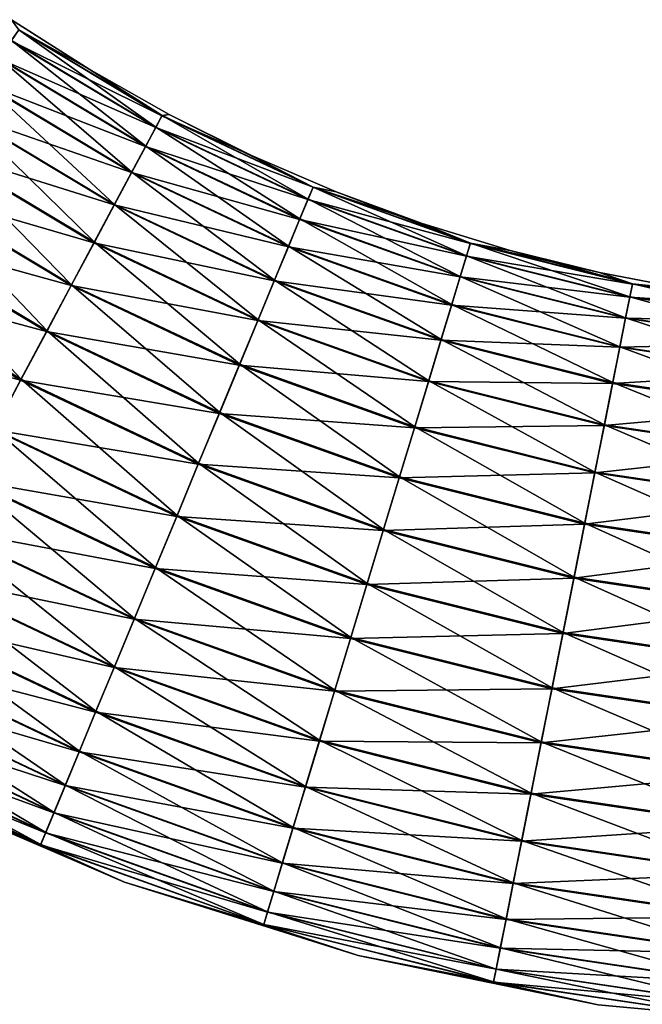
# Model space of a CAD drawing. Header units: metres. Extents: x -44 to 117, y -432 to 89.
# Tile 590 of 656: x -29 to -23, y -228 to -219. Entities that reach past the tile are written whole.
import ezdxf

# ---------------------------------------------------------------- set-up
doc = ezdxf.new("R2010")
doc.units = ezdxf.units.M
doc.layers.add('solid_125568', color=7, linetype='CONTINUOUS')

msp = doc.modelspace()

# ---------------------------------------------------------------- linework, layer by layer
at = {"layer": 'solid_125568'}
for points in [[(-29.259586, -218.656876, 450), (-28.506639, -219.138138, 450), (-29.190849, -218.755081, 449.452484)], [(-29.189997, -218.753799, 450.53775), (-28.506639, -219.138138, 450), (-29.259586, -218.656876, 450)], [(-29.262175, -218.861816, 448.917908), (-29.190849, -218.755081, 449.452484), (-27.798359, -219.589706, 449.452484)], [(-29.189997, -218.753799, 450.53775), (-29.260481, -218.859283, 451.072662), (-27.857441, -219.700241, 451.072662)], [(-28.506639, -219.138138, 450), (-27.798359, -219.589706, 449.452484), (-29.190849, -218.755081, 449.452484)], [(-27.797636, -219.588348, 450.53775), (-28.506639, -219.138138, 450), (-29.189997, -218.753799, 450.53775)], [(-27.797636, -219.588348, 450.53775), (-29.189997, -218.753799, 450.53775), (-27.857441, -219.700241, 451.072662)], [(-29.379124, -219.03685, 448.410065), (-29.262175, -218.861816, 448.917908), (-27.858877, -219.702927, 448.917908)], [(-29.260481, -218.859283, 451.072662), (-29.376633, -219.033127, 451.581116), (-27.955996, -219.884613, 451.581116)], [(-27.858877, -219.702927, 448.917908), (-29.262175, -218.861816, 448.917908), (-27.798359, -219.589706, 449.452484)], [(-27.857441, -219.700241, 451.072662), (-29.260481, -218.859283, 451.072662), (-27.955996, -219.884613, 451.581116)], [(-29.538813, -219.275848, 447.941406), (-29.379124, -219.03685, 448.410065), (-27.958109, -219.88858, 448.410065)], [(-29.376633, -219.033127, 451.581116), (-29.535585, -219.271011, 452.050568), (-28.090866, -220.136948, 452.050568)], [(-27.958109, -219.88858, 448.410065), (-29.379124, -219.03685, 448.410065), (-27.858877, -219.702927, 448.917908)], [(-27.955996, -219.884613, 451.581116), (-29.376633, -219.033127, 451.581116), (-28.090866, -220.136948, 452.050568)], [(-28.506639, -219.138138, 450), (-27.728739, -219.577942, 450), (-27.798359, -219.589706, 449.452484)], [(-27.797636, -219.588348, 450.53775), (-27.728739, -219.577942, 450), (-28.506639, -219.138138, 450)], [(-29.737303, -219.572906, 447.52356), (-29.538813, -219.275848, 447.941406), (-28.093603, -220.142075, 447.941406)], [(-29.535585, -219.271011, 452.050568), (-29.733418, -219.567093, 452.469421), (-28.258724, -220.450989, 452.469421)], [(-28.093603, -220.142075, 447.941406), (-29.538813, -219.275848, 447.941406), (-27.958109, -219.88858, 448.410065)], [(-28.090866, -220.136948, 452.050568), (-29.535585, -219.271011, 452.050568), (-28.258724, -220.450989, 452.469421)], [(-29.969694, -219.9207, 447.16684), (-29.737303, -219.572906, 447.52356), (-28.26202, -220.457153, 447.52356)], [(-29.733418, -219.567093, 452.469421), (-29.965248, -219.914047, 452.827362), (-28.455431, -220.819, 452.827362)], [(-28.26202, -220.457153, 447.52356), (-29.737303, -219.572906, 447.52356), (-28.093603, -220.142075, 447.941406)], [(-28.258724, -220.450989, 452.469421), (-29.733418, -219.567093, 452.469421), (-28.455431, -220.819, 452.827362)], [(-27.858877, -219.702927, 448.917908), (-27.798359, -219.589706, 449.452484), (-26.330767, -220.283829, 449.452484)], [(-27.797636, -219.588348, 450.53775), (-27.857441, -219.700241, 451.072662), (-26.378731, -220.399612, 451.072662)], [(-27.728739, -219.577942, 450), (-26.928169, -219.974991, 450), (-27.798359, -219.589706, 449.452484)], [(-26.928169, -219.974991, 450), (-26.330767, -220.283829, 449.452484), (-27.798359, -219.589706, 449.452484)], [(-26.330179, -220.28241, 450.53775), (-27.728739, -219.577942, 450), (-27.797636, -219.588348, 450.53775)], [(-26.330179, -220.28241, 450.53775), (-27.797636, -219.588348, 450.53775), (-26.378731, -220.399612, 451.072662)], [(-26.330179, -220.28241, 450.53775), (-26.928169, -219.974991, 450), (-27.728739, -219.577942, 450)], [(-27.958109, -219.88858, 448.410065), (-27.858877, -219.702927, 448.917908), (-26.379896, -220.402435, 448.917908)], [(-27.857441, -219.700241, 451.072662), (-27.955996, -219.884613, 451.581116), (-26.458736, -220.592773, 451.581116)], [(-26.379896, -220.402435, 448.917908), (-27.858877, -219.702927, 448.917908), (-26.330767, -220.283829, 449.452484)], [(-26.378731, -220.399612, 451.072662), (-27.857441, -219.700241, 451.072662), (-26.458736, -220.592773, 451.581116)], [(-30.230255, -220.310654, 446.879974), (-29.969694, -219.9207, 447.16684), (-28.459204, -220.82605, 447.16684)], [(-29.965248, -219.914047, 452.827362), (-30.225357, -220.303329, 453.115509), (-28.676132, -221.231903, 453.115509)], [(-28.459204, -220.82605, 447.16684), (-29.969694, -219.9207, 447.16684), (-28.26202, -220.457153, 447.52356)], [(-28.455431, -220.819, 452.827362), (-29.965248, -219.914047, 452.827362), (-28.676132, -221.231903, 453.115509)], [(-28.093603, -220.142075, 447.941406), (-27.958109, -219.88858, 448.410065), (-26.460453, -220.596909, 448.410065)], [(-27.955996, -219.884613, 451.581116), (-28.090866, -220.136948, 452.050568), (-26.568226, -220.857101, 452.050568)], [(-26.460453, -220.596909, 448.410065), (-27.958109, -219.88858, 448.410065), (-26.379896, -220.402435, 448.917908)], [(-26.458736, -220.592773, 451.581116), (-27.955996, -219.884613, 451.581116), (-26.568226, -220.857101, 452.050568)], [(-26.928169, -219.974991, 450), (-26.107279, -220.32811, 450), (-26.330767, -220.283829, 449.452484)], [(-26.330179, -220.28241, 450.53775), (-26.107279, -220.32811, 450), (-26.928169, -219.974991, 450)], [(-28.26202, -220.457153, 447.52356), (-28.093603, -220.142075, 447.941406), (-26.570448, -220.862473, 447.941406)], [(-28.090866, -220.136948, 452.050568), (-28.258724, -220.450989, 452.469421), (-26.704494, -221.186081, 452.469421)], [(-26.570448, -220.862473, 447.941406), (-28.093603, -220.142075, 447.941406), (-26.460453, -220.596909, 448.410065)], [(-26.568226, -220.857101, 452.050568), (-28.090866, -220.136948, 452.050568), (-26.704494, -221.186081, 452.469421)], [(-30.225357, -220.303329, 453.115509), (-30.507328, -220.725327, 453.326813), (-28.91538, -221.679504, 453.326813)], [(-28.676132, -221.231903, 453.115509), (-30.225357, -220.303329, 453.115509), (-28.91538, -221.679504, 453.326813)], [(-26.379896, -220.402435, 448.917908), (-26.330767, -220.283829, 449.452484), (-24.802206, -220.83075, 449.452484)], [(-26.330179, -220.28241, 450.53775), (-26.378731, -220.399612, 451.072662), (-24.838589, -220.950684, 451.072662)], [(-25.268475, -220.636276, 450), (-24.802206, -220.83075, 449.452484), (-26.330767, -220.283829, 449.452484)], [(-26.107279, -220.32811, 450), (-25.268475, -220.636276, 450), (-26.330767, -220.283829, 449.452484)], [(-24.80176, -220.829285, 450.53775), (-26.107279, -220.32811, 450), (-26.330179, -220.28241, 450.53775)], [(-24.80176, -220.829285, 450.53775), (-26.330179, -220.28241, 450.53775), (-24.838589, -220.950684, 451.072662)], [(-30.512556, -220.733154, 446.670105), (-30.230255, -220.310654, 446.879974), (-28.680286, -221.23967, 446.879974)], [(-28.680286, -221.23967, 446.879974), (-30.230255, -220.310654, 446.879974), (-28.459204, -220.82605, 447.16684)], [(-26.460453, -220.596909, 448.410065), (-26.379896, -220.402435, 448.917908), (-24.839474, -220.953598, 448.917908)], [(-26.378731, -220.399612, 451.072662), (-26.458736, -220.592773, 451.581116), (-24.899279, -221.150757, 451.581116)], [(-24.839474, -220.953598, 448.917908), (-26.379896, -220.402435, 448.917908), (-24.802206, -220.83075, 449.452484)], [(-24.838589, -220.950684, 451.072662), (-26.378731, -220.399612, 451.072662), (-24.899279, -221.150757, 451.581116)], [(-24.80176, -220.829285, 450.53775), (-25.268475, -220.636276, 450), (-26.107279, -220.32811, 450)], [(-28.459204, -220.82605, 447.16684), (-28.26202, -220.457153, 447.52356), (-26.70717, -221.192535, 447.52356)], [(-28.258724, -220.450989, 452.469421), (-28.455431, -220.819, 452.827362), (-26.864183, -221.571609, 452.827362)], [(-26.70717, -221.192535, 447.52356), (-28.26202, -220.457153, 447.52356), (-26.570448, -220.862473, 447.941406)], [(-26.704494, -221.186081, 452.469421), (-28.258724, -220.450989, 452.469421), (-26.864183, -221.571609, 452.827362)], [(-26.458736, -220.592773, 451.581116), (-26.568226, -220.857101, 452.050568), (-24.98233, -221.424545, 452.050568)], [(-24.899279, -221.150757, 451.581116), (-26.458736, -220.592773, 451.581116), (-24.98233, -221.424545, 452.050568)], [(-26.570448, -220.862473, 447.941406), (-26.460453, -220.596909, 448.410065), (-24.900579, -221.155045, 448.410065)], [(-24.900579, -221.155045, 448.410065), (-26.460453, -220.596909, 448.410065), (-24.839474, -220.953598, 448.917908)], [(-25.268475, -220.636276, 450), (-24.414217, -220.898575, 450), (-24.802206, -220.83075, 449.452484)], [(-24.80176, -220.829285, 450.53775), (-24.414217, -220.898575, 450), (-25.268475, -220.636276, 450)], [(-30.809631, -221.177765, 446.542419), (-30.512556, -220.733154, 446.670105), (-28.919817, -221.687805, 446.670105)], [(-30.507328, -220.725327, 453.326813), (-30.804201, -221.169632, 453.456055), (-29.167276, -222.150772, 453.456055)], [(-28.919817, -221.687805, 446.670105), (-30.512556, -220.733154, 446.670105), (-28.680286, -221.23967, 446.879974)], [(-28.91538, -221.679504, 453.326813), (-30.507328, -220.725327, 453.326813), (-29.167276, -222.150772, 453.456055)], [(-28.680286, -221.23967, 446.879974), (-28.459204, -220.82605, 447.16684), (-26.867245, -221.578995, 447.16684)], [(-28.455431, -220.819, 452.827362), (-28.676132, -221.231903, 453.115509), (-27.043348, -222.00415, 453.115509)], [(-26.867245, -221.578995, 447.16684), (-28.459204, -220.82605, 447.16684), (-26.70717, -221.192535, 447.52356)], [(-26.864183, -221.571609, 452.827362), (-28.455431, -220.819, 452.827362), (-27.043348, -222.00415, 453.115509)], [(-26.70717, -221.192535, 447.52356), (-26.570448, -220.862473, 447.941406), (-24.984016, -221.430099, 447.941406)], [(-26.568226, -220.857101, 452.050568), (-26.704494, -221.186081, 452.469421), (-25.085697, -221.765305, 452.469421)], [(-24.984016, -221.430099, 447.941406), (-26.570448, -220.862473, 447.941406), (-24.900579, -221.155045, 448.410065)], [(-24.98233, -221.424545, 452.050568), (-26.568226, -220.857101, 452.050568), (-25.085697, -221.765305, 452.469421)], [(-24.839474, -220.953598, 448.917908), (-24.802206, -220.83075, 449.452484), (-23.227396, -221.22522, 449.452484)], [(-24.80176, -220.829285, 450.53775), (-24.838589, -220.950684, 451.072662), (-23.251848, -221.348145, 451.072662)], [(-23.547012, -221.114243, 450), (-23.227396, -221.22522, 449.452484), (-24.802206, -220.83075, 449.452484)], [(-24.414217, -220.898575, 450), (-23.547012, -221.114243, 450), (-24.802206, -220.83075, 449.452484)], [(-23.227098, -221.223709, 450.53775), (-24.414217, -220.898575, 450), (-24.80176, -220.829285, 450.53775)], [(-23.227098, -221.223709, 450.53775), (-24.80176, -220.829285, 450.53775), (-23.251848, -221.348145, 451.072662)], [(-24.900579, -221.155045, 448.410065), (-24.839474, -220.953598, 448.917908), (-23.252443, -221.351135, 448.917908)], [(-24.838589, -220.950684, 451.072662), (-24.899279, -221.150757, 451.581116), (-23.292635, -221.553192, 451.581116)], [(-23.252443, -221.351135, 448.917908), (-24.839474, -220.953598, 448.917908), (-23.227396, -221.22522, 449.452484)], [(-23.251848, -221.348145, 451.072662), (-24.838589, -220.950684, 451.072662), (-23.292635, -221.553192, 451.581116)], [(-23.227098, -221.223709, 450.53775), (-23.547012, -221.114243, 450), (-24.414217, -220.898575, 450)], [(-29.167276, -222.150772, 453.456055), (-30.804201, -221.169632, 453.456055), (-29.425602, -222.634064, 453.5)], [(-24.984016, -221.430099, 447.941406), (-24.900579, -221.155045, 448.410065), (-23.29351, -221.557587, 448.410065)], [(-24.899279, -221.150757, 451.581116), (-24.98233, -221.424545, 452.050568), (-23.348452, -221.833801, 452.050568)], [(-23.29351, -221.557587, 448.410065), (-24.900579, -221.155045, 448.410065), (-23.252443, -221.351135, 448.917908)], [(-23.292635, -221.553192, 451.581116), (-24.899279, -221.150757, 451.581116), (-23.348452, -221.833801, 452.050568)], [(-23.547012, -221.114243, 450), (-22.669403, -221.282639, 450), (-23.227396, -221.22522, 449.452484)], [(-23.227098, -221.223709, 450.53775), (-22.669403, -221.282639, 450), (-23.547012, -221.114243, 450)], [(-31.114153, -221.633499, 446.5), (-30.809631, -221.177765, 446.542419), (-29.171883, -222.159393, 446.542419)], [(-29.171883, -222.159393, 446.542419), (-30.809631, -221.177765, 446.542419), (-28.919817, -221.687805, 446.670105)], [(-28.919817, -221.687805, 446.670105), (-28.680286, -221.23967, 446.879974), (-27.046722, -222.012299, 446.879974)], [(-28.676132, -221.231903, 453.115509), (-28.91538, -221.679504, 453.326813), (-27.237574, -222.473053, 453.326813)], [(-27.046722, -222.012299, 446.879974), (-28.680286, -221.23967, 446.879974), (-26.867245, -221.578995, 447.16684)], [(-27.043348, -222.00415, 453.115509), (-28.676132, -221.231903, 453.115509), (-27.237574, -222.473053, 453.326813)], [(-26.867245, -221.578995, 447.16684), (-26.70717, -221.192535, 447.52356), (-25.087727, -221.771988, 447.52356)], [(-26.704494, -221.186081, 452.469421), (-26.864183, -221.571609, 452.827362), (-25.206829, -222.164612, 452.827362)], [(-25.087727, -221.771988, 447.52356), (-26.70717, -221.192535, 447.52356), (-24.984016, -221.430099, 447.941406)], [(-25.085697, -221.765305, 452.469421), (-26.704494, -221.186081, 452.469421), (-25.206829, -222.164612, 452.827362)], [(-23.252443, -221.351135, 448.917908), (-23.227396, -221.22522, 449.452484), (-21.621506, -221.463425, 449.452484)], [(-23.227098, -221.223709, 450.53775), (-23.251848, -221.348145, 451.072662), (-21.633791, -221.588165, 451.072662)], [(-21.783964, -221.403275, 450), (-21.621506, -221.463425, 449.452484), (-23.227396, -221.22522, 449.452484)], [(-22.669403, -221.282639, 450), (-21.783964, -221.403275, 450), (-23.227396, -221.22522, 449.452484)], [(-21.621357, -221.461899, 450.53775), (-22.669403, -221.282639, 450), (-23.227098, -221.223709, 450.53775)], [(-21.621357, -221.461899, 450.53775), (-23.227098, -221.223709, 450.53775), (-21.633791, -221.588165, 451.072662)], [(-23.29351, -221.557587, 448.410065), (-23.252443, -221.351135, 448.917908), (-21.63409, -221.591202, 448.917908)], [(-23.251848, -221.348145, 451.072662), (-23.292635, -221.553192, 451.581116), (-21.654284, -221.796219, 451.581116)], [(-21.63409, -221.591202, 448.917908), (-23.252443, -221.351135, 448.917908), (-21.621506, -221.463425, 449.452484)], [(-21.633791, -221.588165, 451.072662), (-23.251848, -221.348145, 451.072662), (-21.654284, -221.796219, 451.581116)], [(-25.087727, -221.771988, 447.52356), (-24.984016, -221.430099, 447.941406), (-23.349586, -221.839508, 447.941406)], [(-24.98233, -221.424545, 452.050568), (-25.085697, -221.765305, 452.469421), (-23.417921, -222.18306, 452.469421)], [(-23.349586, -221.839508, 447.941406), (-24.984016, -221.430099, 447.941406), (-23.29351, -221.557587, 448.410065)], [(-23.348452, -221.833801, 452.050568), (-24.98233, -221.424545, 452.050568), (-23.417921, -222.18306, 452.469421)], [(-23.292635, -221.553192, 451.581116), (-23.348452, -221.833801, 452.050568), (-21.682327, -222.080948, 452.050568)], [(-21.654284, -221.796219, 451.581116), (-23.292635, -221.553192, 451.581116), (-21.682327, -222.080948, 452.050568)], [(-29.430267, -222.642792, 446.5), (-31.114153, -221.633499, 446.5), (-29.171883, -222.159393, 446.542419)], [(-27.046722, -222.012299, 446.879974), (-26.867245, -221.578995, 447.16684), (-25.209152, -222.172272, 447.16684)], [(-26.864183, -221.571609, 452.827362), (-27.043348, -222.00415, 453.115509), (-25.342735, -222.61264, 453.115509)], [(-25.209152, -222.172272, 447.16684), (-26.867245, -221.578995, 447.16684), (-25.087727, -221.771988, 447.52356)], [(-25.206829, -222.164612, 452.827362), (-26.864183, -221.571609, 452.827362), (-25.342735, -222.61264, 453.115509)], [(-23.349586, -221.839508, 447.941406), (-23.29351, -221.557587, 448.410065), (-21.654722, -221.80069, 448.410065)], [(-21.654722, -221.80069, 448.410065), (-23.29351, -221.557587, 448.410065), (-21.63409, -221.591202, 448.917908)], [(-29.171883, -222.159393, 446.542419), (-28.919817, -221.687805, 446.670105), (-27.241175, -222.481735, 446.670105)], [(-28.91538, -221.679504, 453.326813), (-29.167276, -222.150772, 453.456055), (-27.442064, -222.966736, 453.456055)], [(-27.241175, -222.481735, 446.670105), (-28.919817, -221.687805, 446.670105), (-27.046722, -222.012299, 446.879974)], [(-27.237574, -222.473053, 453.326813), (-28.91538, -221.679504, 453.326813), (-27.442064, -222.966736, 453.456055)], [(-25.209152, -222.172272, 447.16684), (-25.087727, -221.771988, 447.52356), (-23.419287, -222.189911, 447.52356)], [(-25.085697, -221.765305, 452.469421), (-25.206829, -222.164612, 452.827362), (-23.499331, -222.592316, 452.827362)], [(-23.419287, -222.189911, 447.52356), (-25.087727, -221.771988, 447.52356), (-23.349586, -221.839508, 447.941406)], [(-23.417921, -222.18306, 452.469421), (-25.085697, -221.765305, 452.469421), (-23.499331, -222.592316, 452.827362)], [(-23.419287, -222.189911, 447.52356), (-23.349586, -221.839508, 447.941406), (-21.682896, -222.086731, 447.941406)], [(-23.348452, -221.833801, 452.050568), (-23.417921, -222.18306, 452.469421), (-21.71723, -222.435333, 452.469421)], [(-21.682896, -222.086731, 447.941406), (-23.349586, -221.839508, 447.941406), (-21.654722, -221.80069, 448.410065)], [(-21.682327, -222.080948, 452.050568), (-23.348452, -221.833801, 452.050568), (-21.71723, -222.435333, 452.469421)], [(-27.241175, -222.481735, 446.670105), (-27.046722, -222.012299, 446.879974), (-25.345295, -222.621078, 446.879974)], [(-27.043348, -222.00415, 453.115509), (-27.237574, -222.473053, 453.326813), (-25.490065, -223.098312, 453.326813)], [(-25.345295, -222.621078, 446.879974), (-27.046722, -222.012299, 446.879974), (-25.209152, -222.172272, 447.16684)], [(-25.342735, -222.61264, 453.115509), (-27.043348, -222.00415, 453.115509), (-25.490065, -223.098312, 453.326813)], [(-21.717915, -222.442291, 447.52356), (-23.419287, -222.189911, 447.52356), (-21.682896, -222.086731, 447.941406)], [(-29.430267, -222.642792, 446.5), (-29.171883, -222.159393, 446.542419), (-27.445805, -222.975754, 446.542419)], [(-29.167276, -222.150772, 453.456055), (-29.425602, -222.634064, 453.5), (-27.651775, -223.473022, 453.5)], [(-27.445805, -222.975754, 446.542419), (-29.171883, -222.159393, 446.542419), (-27.241175, -222.481735, 446.670105)], [(-27.442064, -222.966736, 453.456055), (-29.167276, -222.150772, 453.456055), (-27.651775, -223.473022, 453.5)], [(-25.345295, -222.621078, 446.879974), (-25.209152, -222.172272, 447.16684), (-23.500891, -222.600174, 447.16684)], [(-25.206829, -222.164612, 452.827362), (-25.342735, -222.61264, 453.115509), (-23.590668, -223.051514, 453.115509)], [(-23.500891, -222.600174, 447.16684), (-25.209152, -222.172272, 447.16684), (-23.419287, -222.189911, 447.52356)], [(-23.499331, -222.592316, 452.827362), (-25.206829, -222.164612, 452.827362), (-23.590668, -223.051514, 453.115509)], [(-23.500891, -222.600174, 447.16684), (-23.419287, -222.189911, 447.52356), (-21.717915, -222.442291, 447.52356)], [(-23.417921, -222.18306, 452.469421), (-23.499331, -222.592316, 452.827362), (-21.758131, -222.850601, 452.827362)], [(-21.71723, -222.435333, 452.469421), (-23.417921, -222.18306, 452.469421), (-21.758131, -222.850601, 452.827362)], [(-27.445805, -222.975754, 446.542419), (-27.241175, -222.481735, 446.670105), (-25.492796, -223.107315, 446.670105)], [(-27.237574, -222.473053, 453.326813), (-27.442064, -222.966736, 453.456055), (-25.64518, -223.609665, 453.456055)], [(-25.492796, -223.107315, 446.670105), (-27.241175, -222.481735, 446.670105), (-25.345295, -222.621078, 446.879974)], [(-25.490065, -223.098312, 453.326813), (-27.237574, -222.473053, 453.326813), (-25.64518, -223.609665, 453.456055)], [(-21.758915, -222.858566, 447.16684), (-23.500891, -222.600174, 447.16684), (-21.717915, -222.442291, 447.52356)], [(-23.592388, -223.06015, 446.879974), (-25.345295, -222.621078, 446.879974), (-23.500891, -222.600174, 447.16684)], [(-23.592388, -223.06015, 446.879974), (-23.500891, -222.600174, 447.16684), (-21.758915, -222.858566, 447.16684)], [(-23.499331, -222.592316, 452.827362), (-23.590668, -223.051514, 453.115509), (-21.804022, -223.316528, 453.115509)], [(-21.758131, -222.850601, 452.827362), (-23.499331, -222.592316, 452.827362), (-21.804022, -223.316528, 453.115509)], [(-29.688593, -223.126083, 446.543945), (-29.430267, -222.642792, 446.5), (-27.655561, -223.482162, 446.5)], [(-29.425602, -222.634064, 453.5), (-29.683987, -223.117462, 453.457581), (-27.861532, -223.979416, 453.457581)], [(-27.655561, -223.482162, 446.5), (-29.430267, -222.642792, 446.5), (-27.445805, -222.975754, 446.542419)], [(-27.651775, -223.473022, 453.5), (-29.425602, -222.634064, 453.5), (-27.861532, -223.979416, 453.457581)], [(-25.492796, -223.107315, 446.670105), (-25.345295, -222.621078, 446.879974), (-23.592388, -223.06015, 446.879974)], [(-25.342735, -222.61264, 453.115509), (-25.490065, -223.098312, 453.326813), (-23.689682, -223.549286, 453.326813)], [(-23.590668, -223.051514, 453.115509), (-25.342735, -222.61264, 453.115509), (-23.689682, -223.549286, 453.326813)], [(-21.804886, -223.325302, 446.879974), (-23.592388, -223.06015, 446.879974), (-21.758915, -222.858566, 447.16684)], [(-27.655561, -223.482162, 446.5), (-27.445805, -222.975754, 446.542419), (-25.648018, -223.619019, 446.542419)], [(-27.442064, -222.966736, 453.456055), (-27.651775, -223.473022, 453.5), (-25.804256, -224.134079, 453.5)], [(-25.648018, -223.619019, 446.542419), (-27.445805, -222.975754, 446.542419), (-25.492796, -223.107315, 446.670105)], [(-25.64518, -223.609665, 453.456055), (-27.442064, -222.966736, 453.456055), (-25.804256, -224.134079, 453.5)], [(-23.691519, -223.558517, 446.670105), (-25.492796, -223.107315, 446.670105), (-23.592388, -223.06015, 446.879974)], [(-23.691519, -223.558517, 446.670105), (-23.592388, -223.06015, 446.879974), (-21.804886, -223.325302, 446.879974)], [(-23.590668, -223.051514, 453.115509), (-23.689682, -223.549286, 453.326813), (-21.853767, -223.821625, 453.326813)], [(-21.804022, -223.316528, 453.115509), (-23.590668, -223.051514, 453.115509), (-21.853767, -223.821625, 453.326813)], [(-29.940489, -223.597351, 446.673187), (-29.688593, -223.126083, 446.543945), (-27.865273, -223.988449, 446.543945)], [(-29.683987, -223.117462, 453.457581), (-29.936052, -223.58905, 453.329895), (-28.066162, -224.473434, 453.329895)], [(-27.865273, -223.988449, 446.543945), (-29.688593, -223.126083, 446.543945), (-27.655561, -223.482162, 446.5)], [(-27.861532, -223.979416, 453.457581), (-29.683987, -223.117462, 453.457581), (-28.066162, -224.473434, 453.329895)], [(-25.648018, -223.619019, 446.542419), (-25.492796, -223.107315, 446.670105), (-23.691519, -223.558517, 446.670105)], [(-25.490065, -223.098312, 453.326813), (-25.64518, -223.609665, 453.456055), (-23.793932, -224.07338, 453.456055)], [(-23.689682, -223.549286, 453.326813), (-25.490065, -223.098312, 453.326813), (-23.793932, -224.07338, 453.456055)], [(-21.854691, -223.830994, 446.670105), (-23.691519, -223.558517, 446.670105), (-21.804886, -223.325302, 446.879974)], [(-27.865273, -223.988449, 446.543945), (-27.655561, -223.482162, 446.5), (-25.807131, -224.143539, 446.5)], [(-27.651775, -223.473022, 453.5), (-27.861532, -223.979416, 453.457581), (-25.963369, -224.6586, 453.457581)], [(-25.807131, -224.143539, 446.5), (-27.655561, -223.482162, 446.5), (-25.648018, -223.619019, 446.542419)], [(-25.804256, -224.134079, 453.5), (-27.651775, -223.473022, 453.5), (-25.963369, -224.6586, 453.457581)], [(-23.795837, -224.082962, 446.542419), (-25.648018, -223.619019, 446.542419), (-23.691519, -223.558517, 446.670105)], [(-23.795837, -224.082962, 446.542419), (-23.691519, -223.558517, 446.670105), (-21.854691, -223.830994, 446.670105)], [(-23.689682, -223.549286, 453.326813), (-23.793932, -224.07338, 453.456055), (-21.906145, -224.353409, 453.456055)], [(-21.853767, -223.821625, 453.326813), (-23.689682, -223.549286, 453.326813), (-21.906145, -224.353409, 453.456055)], [(-30.179739, -224.044952, 446.884491), (-29.940489, -223.597351, 446.673187), (-28.069763, -224.482132, 446.673187)], [(-29.936052, -223.58905, 453.329895), (-30.175583, -224.03717, 453.120026), (-28.260614, -224.942886, 453.120026)], [(-28.069763, -224.482132, 446.673187), (-29.940489, -223.597351, 446.673187), (-27.865273, -223.988449, 446.543945)], [(-28.066162, -224.473434, 453.329895), (-29.936052, -223.58905, 453.329895), (-28.260614, -224.942886, 453.120026)], [(-25.807131, -224.143539, 446.5), (-25.648018, -223.619019, 446.542419), (-23.795837, -224.082962, 446.542419)], [(-25.64518, -223.609665, 453.456055), (-25.804256, -224.134079, 453.5), (-23.900841, -224.610855, 453.5)], [(-23.793932, -224.07338, 453.456055), (-25.64518, -223.609665, 453.456055), (-23.900841, -224.610855, 453.5)], [(-21.907103, -224.363129, 446.542419), (-23.795837, -224.082962, 446.542419), (-21.854691, -223.830994, 446.670105)], [(-30.175583, -224.03717, 453.120026), (-30.396666, -224.45079, 452.83316), (-28.440092, -225.37619, 452.83316)], [(-28.260614, -224.942886, 453.120026), (-30.175583, -224.03717, 453.120026), (-28.440092, -225.37619, 452.83316)], [(-28.069763, -224.482132, 446.673187), (-27.865273, -223.988449, 446.543945), (-25.966206, -224.667953, 446.543945)], [(-27.861532, -223.979416, 453.457581), (-28.066162, -224.473434, 453.329895), (-26.118591, -225.170288, 453.329895)], [(-25.966206, -224.667953, 446.543945), (-27.865273, -223.988449, 446.543945), (-25.807131, -224.143539, 446.5)], [(-25.963369, -224.6586, 453.457581), (-27.861532, -223.979416, 453.457581), (-26.118591, -225.170288, 453.329895)], [(-30.400438, -224.457855, 447.172638), (-30.179739, -224.044952, 446.884491), (-28.263988, -224.951035, 446.884491)], [(-28.263988, -224.951035, 446.884491), (-30.179739, -224.044952, 446.884491), (-28.069763, -224.482132, 446.673187)], [(-25.804256, -224.134079, 453.5), (-25.963369, -224.6586, 453.457581), (-24.007774, -225.148438, 453.457581)], [(-23.902771, -224.62056, 446.5), (-25.807131, -224.143539, 446.5), (-23.795837, -224.082962, 446.542419)], [(-23.900841, -224.610855, 453.5), (-25.804256, -224.134079, 453.5), (-24.007774, -225.148438, 453.457581)], [(-23.902771, -224.62056, 446.5), (-23.795837, -224.082962, 446.542419), (-21.907103, -224.363129, 446.542419)], [(-23.793932, -224.07338, 453.456055), (-23.900841, -224.610855, 453.5), (-21.959858, -224.898773, 453.5)], [(-21.906145, -224.353409, 453.456055), (-23.793932, -224.07338, 453.456055), (-21.959858, -224.898773, 453.5)], [(-25.966206, -224.667953, 446.543945), (-25.807131, -224.143539, 446.5), (-23.902771, -224.62056, 446.5)], [(-21.960827, -224.908615, 446.5), (-23.902771, -224.62056, 446.5), (-21.907103, -224.363129, 446.542419)], [(-30.597145, -224.825867, 447.530579), (-30.400438, -224.457855, 447.172638), (-28.443155, -225.383575, 447.172638)], [(-30.396666, -224.45079, 452.83316), (-30.593849, -224.819702, 452.47644), (-28.600166, -225.762634, 452.47644)], [(-28.443155, -225.383575, 447.172638), (-30.400438, -224.457855, 447.172638), (-28.263988, -224.951035, 446.884491)], [(-28.440092, -225.37619, 452.83316), (-30.396666, -224.45079, 452.83316), (-28.600166, -225.762634, 452.47644)], [(-28.263988, -224.951035, 446.884491), (-28.069763, -224.482132, 446.673187), (-26.121323, -225.179291, 446.673187)], [(-28.066162, -224.473434, 453.329895), (-28.260614, -224.942886, 453.120026), (-26.266092, -225.65654, 453.120026)], [(-26.121323, -225.179291, 446.673187), (-28.069763, -224.482132, 446.673187), (-25.966206, -224.667953, 446.543945)], [(-26.118591, -225.170288, 453.329895), (-28.066162, -224.473434, 453.329895), (-26.266092, -225.65654, 453.120026)], [(-23.900841, -224.610855, 453.5), (-24.007774, -225.148438, 453.457581), (-22.013584, -225.44426, 453.457581)], [(-21.959858, -224.898773, 453.5), (-23.900841, -224.610855, 453.5), (-22.013584, -225.44426, 453.457581)], [(-26.121323, -225.179291, 446.673187), (-25.966206, -224.667953, 446.543945), (-24.009682, -225.158035, 446.543945)], [(-25.963369, -224.6586, 453.457581), (-26.118591, -225.170288, 453.329895), (-24.112095, -225.672897, 453.329895)], [(-24.009682, -225.158035, 446.543945), (-25.966206, -224.667953, 446.543945), (-23.902771, -224.62056, 446.5)], [(-24.007774, -225.148438, 453.457581), (-25.963369, -224.6586, 453.457581), (-24.112095, -225.672897, 453.329895)], [(-24.009682, -225.158035, 446.543945), (-23.902771, -224.62056, 446.5), (-21.960827, -224.908615, 446.5)], [(-30.765003, -225.139908, 447.949432), (-30.597145, -224.825867, 447.530579), (-28.602842, -225.769104, 447.530579)], [(-30.593849, -224.819702, 452.47644), (-30.762266, -225.134781, 452.058594), (-28.736889, -226.092712, 452.058594)], [(-28.602842, -225.769104, 447.530579), (-30.597145, -224.825867, 447.530579), (-28.443155, -225.383575, 447.172638)], [(-28.600166, -225.762634, 452.47644), (-30.593849, -224.819702, 452.47644), (-28.736889, -226.092712, 452.058594)], [(-28.443155, -225.383575, 447.172638), (-28.263988, -224.951035, 446.884491), (-26.268652, -225.664978, 446.884491)], [(-28.260614, -224.942886, 453.120026), (-28.440092, -225.37619, 452.83316), (-26.402235, -226.105347, 452.83316)], [(-26.268652, -225.664978, 446.884491), (-28.263988, -224.951035, 446.884491), (-26.121323, -225.179291, 446.673187)], [(-26.266092, -225.65654, 453.120026), (-28.260614, -224.942886, 453.120026), (-26.402235, -226.105347, 452.83316)], [(-22.014542, -225.453979, 446.543945), (-24.009682, -225.158035, 446.543945), (-21.960827, -224.908615, 446.5)], [(-30.899874, -225.392227, 448.418884), (-30.765003, -225.139908, 447.949432), (-28.739111, -226.098083, 447.949432)], [(-30.762266, -225.134781, 452.058594), (-30.89776, -225.388275, 451.589935), (-28.846884, -226.358261, 451.589935)], [(-28.739111, -226.098083, 447.949432), (-30.765003, -225.139908, 447.949432), (-28.602842, -225.769104, 447.530579)], [(-28.736889, -226.092712, 452.058594), (-30.762266, -225.134781, 452.058594), (-28.846884, -226.358261, 451.589935)], [(-26.268652, -225.664978, 446.884491), (-26.121323, -225.179291, 446.673187), (-24.11393, -225.682129, 446.673187)], [(-26.118591, -225.170288, 453.329895), (-26.266092, -225.65654, 453.120026), (-24.211226, -226.171265, 453.120026)], [(-24.11393, -225.682129, 446.673187), (-26.121323, -225.179291, 446.673187), (-24.009682, -225.158035, 446.543945)], [(-24.112095, -225.672897, 453.329895), (-26.118591, -225.170288, 453.329895), (-24.211226, -226.171265, 453.120026)], [(-24.11393, -225.682129, 446.673187), (-24.009682, -225.158035, 446.543945), (-22.014542, -225.453979, 446.543945)], [(-24.007774, -225.148438, 453.457581), (-24.112095, -225.672897, 453.329895), (-22.065996, -225.97641, 453.329895)], [(-22.013584, -225.44426, 453.457581), (-24.007774, -225.148438, 453.457581), (-22.065996, -225.97641, 453.329895)], [(-28.440092, -225.37619, 452.83316), (-28.600166, -225.762634, 452.47644), (-26.523661, -226.50563, 452.47644)], [(-26.402235, -226.105347, 452.83316), (-28.440092, -225.37619, 452.83316), (-26.523661, -226.50563, 452.47644)], [(-30.998428, -225.576614, 448.927338), (-30.899874, -225.392227, 448.418884), (-28.8486, -226.362411, 448.418884)], [(-30.89776, -225.388275, 451.589935), (-30.996992, -225.573929, 451.082092), (-28.927441, -226.55275, 451.082092)], [(-28.8486, -226.362411, 448.418884), (-30.899874, -225.392227, 448.418884), (-28.739111, -226.098083, 447.949432)], [(-28.846884, -226.358261, 451.589935), (-30.89776, -225.388275, 451.589935), (-28.927441, -226.55275, 451.082092)], [(-28.602842, -225.769104, 447.530579), (-28.443155, -225.383575, 447.172638), (-26.404558, -226.113007, 447.172638)], [(-26.404558, -226.113007, 447.172638), (-28.443155, -225.383575, 447.172638), (-26.268652, -225.664978, 446.884491)], [(-22.066917, -225.985764, 446.673187), (-24.11393, -225.682129, 446.673187), (-22.014542, -225.453979, 446.543945)], [(-31.058233, -225.688507, 449.46225), (-30.998428, -225.576614, 448.927338), (-28.928606, -226.555557, 448.927338)], [(-30.996992, -225.573929, 451.082092), (-31.05751, -225.687149, 450.547516), (-28.97657, -226.671356, 450.547516)], [(-28.928606, -226.555557, 448.927338), (-30.998428, -225.576614, 448.927338), (-28.8486, -226.362411, 448.418884)], [(-28.927441, -226.55275, 451.082092), (-30.996992, -225.573929, 451.082092), (-28.97657, -226.671356, 450.547516)], [(-26.404558, -226.113007, 447.172638), (-26.268652, -225.664978, 446.884491), (-24.212944, -226.179901, 446.884491)], [(-26.266092, -225.65654, 453.120026), (-26.402235, -226.105347, 452.83316), (-24.302721, -226.631241, 452.83316)], [(-24.212944, -226.179901, 446.884491), (-26.268652, -225.664978, 446.884491), (-24.11393, -225.682129, 446.673187)], [(-24.211226, -226.171265, 453.120026), (-26.266092, -225.65654, 453.120026), (-24.302721, -226.631241, 452.83316)], [(-28.977158, -226.672775, 449.46225), (-31.058233, -225.688507, 449.46225), (-28.928606, -226.555557, 448.927338)], [(-30.349262, -226.098404, 450), (-31.058233, -225.688507, 449.46225), (-28.977158, -226.672775, 449.46225)], [(-28.97657, -226.671356, 450.547516), (-31.05751, -225.687149, 450.547516), (-30.349262, -226.098404, 450)], [(-24.212944, -226.179901, 446.884491), (-24.11393, -225.682129, 446.673187), (-22.066917, -225.985764, 446.673187)], [(-24.112095, -225.672897, 453.329895), (-24.211226, -226.171265, 453.120026), (-22.115801, -226.482086, 453.120026)], [(-22.065996, -225.97641, 453.329895), (-24.112095, -225.672897, 453.329895), (-22.115801, -226.482086, 453.120026)], [(-28.739111, -226.098083, 447.949432), (-28.602842, -225.769104, 447.530579), (-26.52569, -226.512314, 447.530579)], [(-28.600166, -225.762634, 452.47644), (-28.736889, -226.092712, 452.058594), (-26.627371, -226.847519, 452.058594)], [(-26.52569, -226.512314, 447.530579), (-28.602842, -225.769104, 447.530579), (-26.404558, -226.113007, 447.172638)], [(-26.523661, -226.50563, 452.47644), (-28.600166, -225.762634, 452.47644), (-26.627371, -226.847519, 452.058594)], [(-22.116665, -226.49086, 446.884491), (-24.212944, -226.179901, 446.884491), (-22.066917, -225.985764, 446.673187)], [(-28.161673, -227.03717, 450), (-30.349262, -226.098404, 450), (-28.977158, -226.672775, 449.46225)], [(-28.97657, -226.671356, 450.547516), (-30.349262, -226.098404, 450), (-28.161673, -227.03717, 450)], [(-28.8486, -226.362411, 448.418884), (-28.739111, -226.098083, 447.949432), (-26.629057, -226.853073, 447.949432)], [(-28.736889, -226.092712, 452.058594), (-28.846884, -226.358261, 451.589935), (-26.710808, -227.122574, 451.589935)], [(-26.629057, -226.853073, 447.949432), (-28.739111, -226.098083, 447.949432), (-26.52569, -226.512314, 447.530579)], [(-26.627371, -226.847519, 452.058594), (-28.736889, -226.092712, 452.058594), (-26.710808, -227.122574, 451.589935)], [(-26.52569, -226.512314, 447.530579), (-26.404558, -226.113007, 447.172638), (-24.304283, -226.639084, 447.172638)], [(-26.402235, -226.105347, 452.83316), (-26.523661, -226.50563, 452.47644), (-24.384327, -227.041504, 452.47644)], [(-24.304283, -226.639084, 447.172638), (-26.404558, -226.113007, 447.172638), (-24.212944, -226.179901, 446.884491)], [(-24.302721, -226.631241, 452.83316), (-26.402235, -226.105347, 452.83316), (-24.384327, -227.041504, 452.47644)], [(-24.304283, -226.639084, 447.172638), (-24.212944, -226.179901, 446.884491), (-22.116665, -226.49086, 446.884491)], [(-24.211226, -226.171265, 453.120026), (-24.302721, -226.631241, 452.83316), (-22.16177, -226.948822, 452.83316)], [(-22.115801, -226.482086, 453.120026), (-24.211226, -226.171265, 453.120026), (-22.16177, -226.948822, 452.83316)], [(-28.928606, -226.555557, 448.927338), (-28.8486, -226.362411, 448.418884), (-26.712109, -227.126862, 448.418884)], [(-28.846884, -226.358261, 451.589935), (-28.927441, -226.55275, 451.082092), (-26.771914, -227.324005, 451.082092)], [(-26.712109, -227.126862, 448.418884), (-28.8486, -226.362411, 448.418884), (-26.629057, -226.853073, 447.949432)], [(-26.710808, -227.122574, 451.589935), (-28.846884, -226.358261, 451.589935), (-26.771914, -227.324005, 451.082092)], [(-26.629057, -226.853073, 447.949432), (-26.52569, -226.512314, 447.530579), (-24.385691, -227.048355, 447.530579)], [(-26.523661, -226.50563, 452.47644), (-26.627371, -226.847519, 452.058594), (-24.454027, -227.391907, 452.058594)], [(-24.385691, -227.048355, 447.530579), (-26.52569, -226.512314, 447.530579), (-24.304283, -226.639084, 447.172638)], [(-24.384327, -227.041504, 452.47644), (-26.523661, -226.50563, 452.47644), (-24.454027, -227.391907, 452.058594)], [(-22.162554, -226.956787, 447.172638), (-24.304283, -226.639084, 447.172638), (-22.116665, -226.49086, 446.884491)], [(-28.977158, -226.672775, 449.46225), (-28.928606, -226.555557, 448.927338), (-26.772799, -227.32692, 448.927338)], [(-28.927441, -226.55275, 451.082092), (-28.97657, -226.671356, 450.547516), (-26.809181, -227.446869, 450.547516)], [(-26.772799, -227.32692, 448.927338), (-28.928606, -226.555557, 448.927338), (-26.712109, -227.126862, 448.418884)], [(-26.771914, -227.324005, 451.082092), (-28.927441, -226.55275, 451.082092), (-26.809181, -227.446869, 450.547516)], [(-26.809628, -227.448334, 449.46225), (-28.977158, -226.672775, 449.46225), (-26.772799, -227.32692, 448.927338)], [(-28.161673, -227.03717, 450), (-28.977158, -226.672775, 449.46225), (-26.809628, -227.448334, 449.46225)], [(-26.809181, -227.446869, 450.547516), (-28.97657, -226.671356, 450.547516), (-28.161673, -227.03717, 450)], [(-24.385691, -227.048355, 447.530579), (-24.304283, -226.639084, 447.172638), (-22.162554, -226.956787, 447.172638)], [(-24.302721, -226.631241, 452.83316), (-24.384327, -227.041504, 452.47644), (-22.20277, -227.365097, 452.47644)], [(-22.16177, -226.948822, 452.83316), (-24.302721, -226.631241, 452.83316), (-22.20277, -227.365097, 452.47644)], [(-26.712109, -227.126862, 448.418884), (-26.629057, -226.853073, 447.949432), (-24.45516, -227.397598, 447.949432)], [(-26.627371, -226.847519, 452.058594), (-26.710808, -227.122574, 451.589935), (-24.510103, -227.673813, 451.589935)], [(-24.45516, -227.397598, 447.949432), (-26.629057, -226.853073, 447.949432), (-24.385691, -227.048355, 447.530579)], [(-24.454027, -227.391907, 452.058594), (-26.627371, -226.847519, 452.058594), (-24.510103, -227.673813, 451.589935)], [(-22.203455, -227.372055, 447.530579), (-24.385691, -227.048355, 447.530579), (-22.162554, -226.956787, 447.172638)], [(-25.890335, -227.749817, 450), (-28.161673, -227.03717, 450), (-26.809628, -227.448334, 449.46225)], [(-26.809181, -227.446869, 450.547516), (-28.161673, -227.03717, 450), (-25.890335, -227.749817, 450)], [(-24.45516, -227.397598, 447.949432), (-24.385691, -227.048355, 447.530579), (-22.203455, -227.372055, 447.530579)], [(-24.384327, -227.041504, 452.47644), (-24.454027, -227.391907, 452.058594), (-22.237789, -227.720657, 452.058594)], [(-22.20277, -227.365097, 452.47644), (-24.384327, -227.041504, 452.47644), (-22.237789, -227.720657, 452.058594)], [(-26.772799, -227.32692, 448.927338), (-26.712109, -227.126862, 448.418884), (-24.510977, -227.678207, 448.418884)], [(-26.710808, -227.122574, 451.589935), (-26.771914, -227.324005, 451.082092), (-24.55117, -227.88028, 451.082092)], [(-24.510977, -227.678207, 448.418884), (-26.712109, -227.126862, 448.418884), (-24.45516, -227.397598, 447.949432)], [(-24.510103, -227.673813, 451.589935), (-26.710808, -227.122574, 451.589935), (-24.55117, -227.88028, 451.082092)], [(-26.809628, -227.448334, 449.46225), (-26.772799, -227.32692, 448.927338), (-24.551764, -227.88327, 448.927338)], [(-26.771914, -227.324005, 451.082092), (-26.809181, -227.446869, 450.547516), (-24.576216, -228.006195, 450.547516)], [(-24.551764, -227.88327, 448.927338), (-26.772799, -227.32692, 448.927338), (-24.510977, -227.678207, 448.418884)], [(-24.55117, -227.88028, 451.082092), (-26.771914, -227.324005, 451.082092), (-24.576216, -228.006195, 450.547516)], [(-22.238359, -227.72644, 447.949432), (-24.45516, -227.397598, 447.949432), (-22.203455, -227.372055, 447.530579)], [(-24.576515, -228.00769, 449.46225), (-26.809628, -227.448334, 449.46225), (-24.551764, -227.88327, 448.927338)], [(-25.890335, -227.749817, 450), (-26.809628, -227.448334, 449.46225), (-24.576515, -228.00769, 449.46225)], [(-24.576216, -228.006195, 450.547516), (-26.809181, -227.446869, 450.547516), (-25.890335, -227.749817, 450)], [(-24.510977, -227.678207, 448.418884), (-24.45516, -227.397598, 447.949432), (-22.238359, -227.72644, 447.949432)], [(-24.454027, -227.391907, 452.058594), (-24.510103, -227.673813, 451.589935), (-22.265963, -228.006699, 451.589935)], [(-22.237789, -227.720657, 452.058594), (-24.454027, -227.391907, 452.058594), (-22.265963, -228.006699, 451.589935)], [(-24.510103, -227.673813, 451.589935), (-24.55117, -227.88028, 451.082092), (-22.286596, -228.216202, 451.082092)], [(-22.265963, -228.006699, 451.589935), (-24.510103, -227.673813, 451.589935), (-22.286596, -228.216202, 451.082092)], [(-23.558554, -228.229004, 450), (-25.890335, -227.749817, 450), (-24.576515, -228.00769, 449.46225)], [(-24.576216, -228.006195, 450.547516), (-25.890335, -227.749817, 450), (-23.558554, -228.229004, 450)], [(-24.551764, -227.88327, 448.927338), (-24.510977, -227.678207, 448.418884), (-22.266401, -228.011169, 448.418884)], [(-22.266401, -228.011169, 448.418884), (-24.510977, -227.678207, 448.418884), (-22.238359, -227.72644, 447.949432)], [(-24.576515, -228.00769, 449.46225), (-24.551764, -227.88327, 448.927338), (-22.286894, -228.219223, 448.927338)], [(-24.55117, -227.88028, 451.082092), (-24.576216, -228.006195, 450.547516), (-22.299179, -228.343964, 450.547516)], [(-22.286894, -228.219223, 448.927338), (-24.551764, -227.88327, 448.927338), (-22.266401, -228.011169, 448.418884)], [(-22.286596, -228.216202, 451.082092), (-24.55117, -227.88028, 451.082092), (-22.299179, -228.343964, 450.547516)], [(-22.29933, -228.34549, 449.46225), (-24.576515, -228.00769, 449.46225), (-22.286894, -228.219223, 448.927338)], [(-23.558554, -228.229004, 450), (-24.576515, -228.00769, 449.46225), (-22.29933, -228.34549, 449.46225)], [(-22.299179, -228.343964, 450.547516), (-24.576216, -228.006195, 450.547516), (-23.558554, -228.229004, 450)]]:
    msp.add_3dface(points, dxfattribs=at)

doc.saveas('drawing.dxf')
